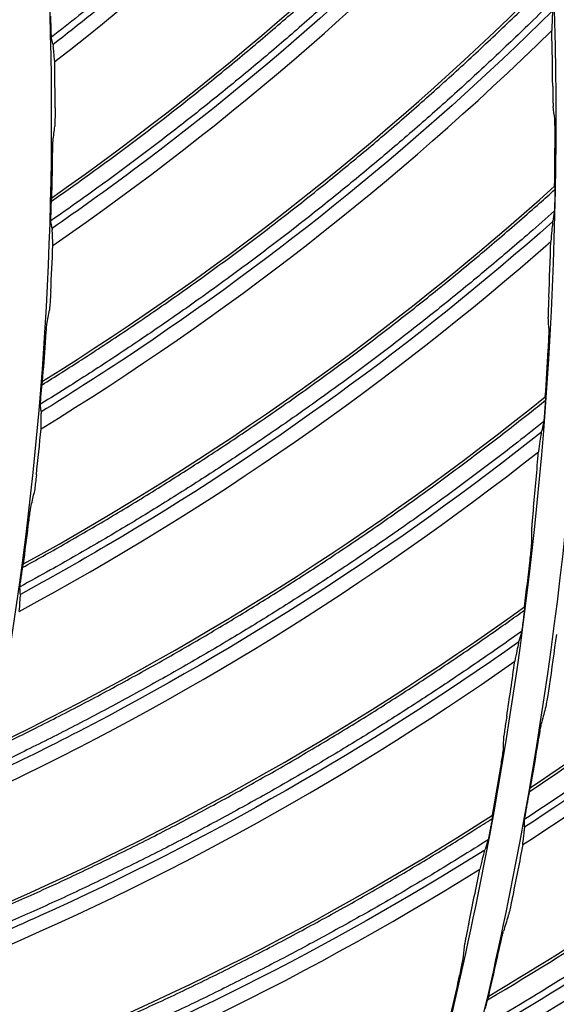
# Model space of a CAD drawing. Header units: centimetres. Extents: x 8435 to 34224, y 15581 to 23928.
# Tile 292 of 656: x 14733.53 to 14737.03, y 23622.22 to 23628.64. Entities that reach past the tile are written whole.
import ezdxf

# ---------------------------------------------------------------- set-up
doc = ezdxf.new("R2010")
doc.units = ezdxf.units.CM
doc.header["$LTSCALE"] = 0.2
doc.layers.add('1', color=7, linetype='Continuous', true_color=0xffffff)

# ---------------------------------------------------------------- blocks, each defined once
blk = doc.blocks.new('A$C992146fe')
at = {"layer": '1', "color": 0, "linetype": 'Continuous', "extrusion": (0, 0, -1)}
for radius in [59.146, 58.16, 57.606, 57.6]:
    blk.add_circle((-566.677, 326.301), radius, dxfattribs=at)
at = {"layer": '1', "color": 0, "linetype": 'Continuous'}
for points, knots in [([(624.857, 326.301), (624.857, 328.223), (624.762, 330.138), (624.383, 333.958), (624.098, 335.86), (622.977, 341.462), (621.873, 345.087), (619.685, 350.361), (618.862, 352.1), (617.053, 355.475), (616.072, 357.106), (612.907, 361.834), (610.5, 364.768), (606.433, 368.83), (605.008, 370.119), (602.065, 372.53), (600.541, 373.658), (597.389, 375.762), (595.761, 376.737), (592.4, 378.533), (590.656, 379.357), (585.357, 381.547), (581.728, 382.644), (574.279, 384.124), (570.423, 384.503), (562.822, 384.498), (559.05, 384.127), (553.436, 383.011), (551.564, 382.542), (547.912, 381.432), (546.124, 380.791), (540.872, 378.614), (537.512, 376.823), (531.127, 372.556), (528.194, 370.144), (524.172, 366.123), (522.894, 364.715), (520.468, 361.762), (519.32, 360.213), (516.144, 355.459), (514.358, 352.117), (512.171, 346.846), (511.523, 345.038), (510.409, 341.37), (509.947, 339.523), (508.836, 333.94), (508.46, 330.166), (508.456, 324.423), (508.55, 322.501), (508.923, 318.712), (509.201, 316.836), (509.938, 313.119), (510.397, 311.278), (511.5, 307.633), (512.147, 305.818), (514.341, 300.515), (516.129, 297.171), (519.287, 292.434), (520.42, 290.902), (522.851, 287.935), (524.139, 286.513), (528.17, 282.478), (531.097, 280.071), (535.849, 276.887), (537.503, 275.893), (540.87, 274.09), (542.588, 273.277), (547.839, 271.097), (551.472, 269.985), (559.009, 268.478), (562.79, 268.106), (568.476, 268.098), (570.374, 268.188), (574.175, 268.557), (576.084, 268.838), (581.697, 269.948), (585.325, 271.045), (590.597, 273.218), (592.332, 274.034), (595.718, 275.839), (597.353, 276.817), (602.091, 279.975), (605.028, 282.374), (609.092, 286.424), (610.388, 287.85), (612.809, 290.791), (613.941, 292.314), (616.051, 295.461), (617.029, 297.086), (618.83, 300.439), (619.656, 302.175), (621.864, 307.483), (622.973, 311.125), (624.099, 316.741), (624.384, 318.646), (624.762, 322.463), (624.857, 324.379), (624.857, 326.301)], [0, 0, 0, 0, 0.015625, 0.015625, 0.03125, 0.03125, 0.0625, 0.0625, 0.078125, 0.078125, 0.09375, 0.09375, 0.125, 0.125, 0.140625, 0.140625, 0.15625, 0.15625, 0.171875, 0.171875, 0.1875, 0.1875, 0.21875, 0.21875, 0.25, 0.25, 0.28125, 0.28125, 0.296875, 0.296875, 0.3125, 0.3125, 0.34375, 0.34375, 0.375, 0.375, 0.390625, 0.390625, 0.40625, 0.40625, 0.4375, 0.4375, 0.453125, 0.453125, 0.46875, 0.46875, 0.5, 0.5, 0.515625, 0.515625, 0.53125, 0.53125, 0.546875, 0.546875, 0.5625, 0.5625, 0.59375, 0.59375, 0.609375, 0.609375, 0.625, 0.625, 0.65625, 0.65625, 0.671875, 0.671875, 0.6875, 0.6875, 0.71875, 0.71875, 0.75, 0.75, 0.765625, 0.765625, 0.78125, 0.78125, 0.8125, 0.8125, 0.828125, 0.828125, 0.84375, 0.84375, 0.875, 0.875, 0.890625, 0.890625, 0.90625, 0.90625, 0.921875, 0.921875, 0.9375, 0.9375, 0.96875, 0.96875, 0.984375, 0.984375, 1, 1, 1, 1]), ([(624.457, 326.301), (624.457, 324.392), (624.363, 322.49), (623.987, 318.698), (623.704, 316.807), (622.586, 311.229), (621.485, 307.612), (619.292, 302.341), (618.472, 300.616), (616.683, 297.287), (615.712, 295.673), (613.616, 292.547), (612.491, 291.035), (610.088, 288.114), (608.801, 286.698), (604.764, 282.676), (601.848, 280.293), (597.142, 277.157), (595.518, 276.185), (592.155, 274.394), (590.433, 273.583), (585.196, 271.424), (581.593, 270.335), (576.02, 269.233), (574.124, 268.954), (570.349, 268.587), (568.464, 268.498), (562.817, 268.506), (559.061, 268.875), (551.576, 270.373), (547.969, 271.476), (542.753, 273.642), (541.048, 274.449), (537.703, 276.24), (536.061, 277.227), (531.341, 280.388), (528.434, 282.779), (524.431, 286.787), (523.152, 288.199), (520.738, 291.145), (519.613, 292.667), (516.476, 297.371), (514.701, 300.693), (512.522, 305.959), (511.879, 307.761), (510.784, 311.382), (510.328, 313.21), (509.596, 316.901), (509.32, 318.764), (508.95, 322.527), (508.856, 324.436), (508.86, 330.139), (509.234, 333.888), (510.337, 339.432), (510.796, 341.267), (511.902, 344.909), (512.546, 346.705), (514.717, 351.939), (516.491, 355.258), (519.645, 359.98), (520.786, 361.518), (523.195, 364.451), (524.464, 365.849), (528.459, 369.842), (531.371, 372.238), (537.713, 376.476), (541.049, 378.255), (546.265, 380.417), (548.041, 381.053), (551.667, 382.155), (553.527, 382.621), (559.102, 383.73), (562.848, 384.098), (570.397, 384.103), (574.227, 383.727), (581.624, 382.256), (585.229, 381.167), (590.491, 378.992), (592.223, 378.174), (595.561, 376.39), (597.178, 375.422), (600.308, 373.333), (601.822, 372.212), (604.745, 369.818), (606.16, 368.538), (610.199, 364.503), (612.589, 361.59), (615.733, 356.894), (616.707, 355.275), (618.503, 351.923), (619.321, 350.195), (621.494, 344.958), (622.59, 341.358), (623.704, 335.794), (623.987, 333.905), (624.363, 330.112), (624.457, 328.209), (624.457, 326.301)], [0, 0, 0, 0, 0.015625, 0.015625, 0.03125, 0.03125, 0.0625, 0.0625, 0.078125, 0.078125, 0.09375, 0.09375, 0.109375, 0.109375, 0.125, 0.125, 0.15625, 0.15625, 0.171875, 0.171875, 0.1875, 0.1875, 0.21875, 0.21875, 0.234375, 0.234375, 0.25, 0.25, 0.28125, 0.28125, 0.3125, 0.3125, 0.328125, 0.328125, 0.34375, 0.34375, 0.375, 0.375, 0.390625, 0.390625, 0.40625, 0.40625, 0.4375, 0.4375, 0.453125, 0.453125, 0.46875, 0.46875, 0.484375, 0.484375, 0.5, 0.5, 0.53125, 0.53125, 0.546875, 0.546875, 0.5625, 0.5625, 0.59375, 0.59375, 0.609375, 0.609375, 0.625, 0.625, 0.65625, 0.65625, 0.6875, 0.6875, 0.703125, 0.703125, 0.71875, 0.71875, 0.75, 0.75, 0.78125, 0.78125, 0.8125, 0.8125, 0.828125, 0.828125, 0.84375, 0.84375, 0.859375, 0.859375, 0.875, 0.875, 0.90625, 0.90625, 0.921875, 0.921875, 0.9375, 0.9375, 0.96875, 0.96875, 0.984375, 0.984375, 1, 1, 1, 1]), ([(617.857, 326.301), (617.857, 329.683), (617.525, 333.009), (616.55, 337.917), (616.145, 339.539), (615.17, 342.756), (614.598, 344.354), (612.671, 349.005), (611.098, 351.945), (608.311, 356.12), (607.307, 357.476), (605.166, 360.085), (604.039, 361.327), (600.496, 364.869), (597.918, 366.989), (593.721, 369.796), (592.266, 370.668), (589.31, 372.247), (587.801, 372.961), (584.721, 374.237), (583.15, 374.801), (579.945, 375.775), (578.302, 376.187), (573.346, 377.174), (570.023, 377.499), (565.015, 377.502), (563.341, 377.421), (559.985, 377.092), (558.312, 376.844), (553.387, 375.864), (550.196, 374.898), (545.547, 372.976), (544.012, 372.251), (541.046, 370.666), (539.611, 369.806), (535.449, 367.027), (532.863, 364.911), (528.081, 360.135), (525.958, 357.543), (523.176, 353.385), (522.315, 351.953), (520.729, 348.992), (520.003, 347.457), (518.074, 342.804), (517.105, 339.612), (515.794, 333.053), (515.458, 329.66), (515.456, 322.977), (515.779, 319.657), (516.759, 314.707), (517.17, 313.061), (518.143, 309.851), (518.705, 308.279), (519.979, 305.197), (520.691, 303.688), (522.266, 300.734), (523.134, 299.283), (525.942, 295.075), (528.06, 292.495), (531.597, 288.951), (532.837, 287.824), (535.439, 285.684), (536.799, 284.675), (540.975, 281.881), (543.914, 280.307), (548.557, 278.378), (550.153, 277.804), (553.374, 276.825), (554.997, 276.418), (559.906, 275.438), (563.229, 275.104), (569.981, 275.097), (573.323, 275.427), (578.23, 276.398), (579.851, 276.801), (583.064, 277.772), (584.663, 278.342), (589.322, 280.268), (592.265, 281.838), (597.829, 285.546), (600.467, 287.706), (605.198, 292.43), (607.318, 295.005), (610.125, 299.193), (610.999, 300.648), (612.584, 303.607), (613.299, 305.116), (615.218, 309.736), (616.2, 312.946), (617.525, 319.571), (617.857, 322.918), (617.857, 326.301)], [0, 0, 0, 0, 0.03125, 0.03125, 0.046875, 0.046875, 0.0625, 0.0625, 0.09375, 0.09375, 0.109375, 0.109375, 0.125, 0.125, 0.15625, 0.15625, 0.171875, 0.171875, 0.1875, 0.1875, 0.203125, 0.203125, 0.21875, 0.21875, 0.25, 0.25, 0.265625, 0.265625, 0.28125, 0.28125, 0.3125, 0.3125, 0.328125, 0.328125, 0.34375, 0.34375, 0.375, 0.375, 0.40625, 0.40625, 0.421875, 0.421875, 0.4375, 0.4375, 0.46875, 0.46875, 0.5, 0.5, 0.53125, 0.53125, 0.546875, 0.546875, 0.5625, 0.5625, 0.578125, 0.578125, 0.59375, 0.59375, 0.625, 0.625, 0.640625, 0.640625, 0.65625, 0.65625, 0.6875, 0.6875, 0.703125, 0.703125, 0.71875, 0.71875, 0.75, 0.75, 0.78125, 0.78125, 0.796875, 0.796875, 0.8125, 0.8125, 0.84375, 0.84375, 0.875, 0.875, 0.90625, 0.90625, 0.921875, 0.921875, 0.9375, 0.9375, 0.96875, 0.96875, 1, 1, 1, 1]), ([(617.457, 326.301), (617.457, 322.944), (617.128, 319.623), (615.813, 313.05), (614.839, 309.865), (612.935, 305.282), (612.225, 303.784), (610.653, 300.849), (609.785, 299.405), (607, 295.249), (604.897, 292.694), (600.203, 288.008), (597.585, 285.864), (592.065, 282.186), (589.145, 280.627), (584.523, 278.717), (582.936, 278.151), (579.748, 277.188), (578.139, 276.788), (573.27, 275.824), (569.955, 275.497), (563.256, 275.504), (559.959, 275.836), (555.088, 276.808), (553.477, 277.212), (550.282, 278.183), (548.698, 278.752), (544.092, 280.666), (541.176, 282.228), (537.032, 285), (535.683, 286.001), (533.101, 288.125), (531.871, 289.242), (528.362, 292.759), (526.26, 295.319), (523.474, 299.494), (522.613, 300.934), (521.05, 303.865), (520.344, 305.362), (519.08, 308.42), (518.522, 309.98), (517.557, 313.164), (517.149, 314.798), (516.176, 319.709), (515.856, 323.004), (515.858, 329.634), (516.192, 333.001), (517.492, 339.508), (518.453, 342.675), (520.367, 347.292), (521.088, 348.815), (522.661, 351.752), (523.515, 353.174), (526.276, 357.299), (528.383, 359.87), (533.127, 364.61), (535.693, 366.709), (539.822, 369.466), (541.246, 370.32), (544.189, 371.892), (545.712, 372.611), (550.324, 374.518), (553.491, 375.477), (558.378, 376.449), (560.037, 376.695), (563.367, 377.022), (565.028, 377.102), (569.997, 377.099), (573.293, 376.776), (578.211, 375.798), (579.841, 375.388), (583.021, 374.422), (584.58, 373.863), (587.636, 372.596), (589.134, 371.888), (592.066, 370.321), (593.509, 369.456), (597.674, 366.671), (600.231, 364.568), (603.747, 361.053), (604.865, 359.821), (606.989, 357.232), (607.986, 355.887), (610.751, 351.745), (612.311, 348.827), (614.224, 344.213), (614.791, 342.627), (615.758, 339.436), (616.16, 337.826), (617.128, 332.957), (617.457, 329.657), (617.457, 326.301)], [0, 0, 0, 0, 0.03125, 0.03125, 0.0625, 0.0625, 0.078125, 0.078125, 0.09375, 0.09375, 0.125, 0.125, 0.15625, 0.15625, 0.1875, 0.1875, 0.203125, 0.203125, 0.21875, 0.21875, 0.25, 0.25, 0.28125, 0.28125, 0.296875, 0.296875, 0.3125, 0.3125, 0.34375, 0.34375, 0.359375, 0.359375, 0.375, 0.375, 0.40625, 0.40625, 0.421875, 0.421875, 0.4375, 0.4375, 0.453125, 0.453125, 0.46875, 0.46875, 0.5, 0.5, 0.53125, 0.53125, 0.5625, 0.5625, 0.578125, 0.578125, 0.59375, 0.59375, 0.625, 0.625, 0.65625, 0.65625, 0.671875, 0.671875, 0.6875, 0.6875, 0.71875, 0.71875, 0.734375, 0.734375, 0.75, 0.75, 0.78125, 0.78125, 0.796875, 0.796875, 0.8125, 0.8125, 0.828125, 0.828125, 0.84375, 0.84375, 0.875, 0.875, 0.890625, 0.890625, 0.90625, 0.90625, 0.9375, 0.9375, 0.953125, 0.953125, 0.96875, 0.96875, 1, 1, 1, 1]), ([(610.877, 326.301), (610.877, 323.379), (610.591, 320.505), (609.747, 316.262), (609.397, 314.86), (608.553, 312.078), (608.059, 310.699), (606.394, 306.685), (605.035, 304.143), (602.622, 300.532), (601.751, 299.356), (599.904, 297.108), (598.932, 296.038), (595.873, 292.982), (593.645, 291.15), (590.01, 288.721), (588.758, 287.972), (586.208, 286.611), (584.905, 285.996), (582.244, 284.894), (580.886, 284.407), (578.113, 283.566), (576.69, 283.209), (572.418, 282.361), (569.551, 282.081), (563.777, 282.08), (560.846, 282.369), (555.182, 283.498), (552.425, 284.333), (548.402, 285.998), (547.076, 286.625), (544.52, 287.993), (543.283, 288.736), (539.691, 291.136), (537.448, 292.973), (533.325, 297.097), (531.497, 299.329), (529.094, 302.923), (528.35, 304.163), (526.979, 306.726), (526.353, 308.05), (524.692, 312.063), (523.856, 314.818), (523.008, 319.073), (522.792, 320.519), (522.507, 323.416), (522.437, 324.861), (522.437, 329.185), (522.717, 332.055), (523.567, 336.339), (523.922, 337.756), (524.761, 340.523), (525.248, 341.88), (526.349, 344.541), (526.964, 345.845), (528.328, 348.399), (529.08, 349.657), (531.501, 353.281), (533.33, 355.507), (537.408, 359.591), (539.683, 361.46), (544.486, 364.67), (547.025, 366.03), (551.043, 367.697), (552.423, 368.193), (555.199, 369.035), (556.599, 369.386), (560.836, 370.23), (563.713, 370.519), (569.551, 370.522), (572.422, 370.238), (576.661, 369.398), (578.063, 369.049), (580.843, 368.209), (582.223, 367.716), (586.238, 366.055), (588.779, 364.699), (592.386, 362.294), (593.56, 361.426), (595.813, 359.58), (596.885, 358.608), (599.946, 355.551), (601.778, 353.327), (604.206, 349.702), (604.96, 348.448), (606.325, 345.897), (606.941, 344.595), (608.046, 341.936), (608.534, 340.579), (609.377, 337.811), (609.735, 336.393), (610.591, 332.11), (610.877, 329.222), (610.877, 326.301)], [0, 0, 0, 0, 0.03125, 0.03125, 0.046875, 0.046875, 0.0625, 0.0625, 0.09375, 0.09375, 0.109375, 0.109375, 0.125, 0.125, 0.15625, 0.15625, 0.171875, 0.171875, 0.1875, 0.1875, 0.203125, 0.203125, 0.21875, 0.21875, 0.25, 0.25, 0.28125, 0.28125, 0.3125, 0.3125, 0.328125, 0.328125, 0.34375, 0.34375, 0.375, 0.375, 0.40625, 0.40625, 0.421875, 0.421875, 0.4375, 0.4375, 0.46875, 0.46875, 0.484375, 0.484375, 0.5, 0.5, 0.53125, 0.53125, 0.546875, 0.546875, 0.5625, 0.5625, 0.578125, 0.578125, 0.59375, 0.59375, 0.625, 0.625, 0.65625, 0.65625, 0.6875, 0.6875, 0.703125, 0.703125, 0.71875, 0.71875, 0.75, 0.75, 0.78125, 0.78125, 0.796875, 0.796875, 0.8125, 0.8125, 0.84375, 0.84375, 0.859375, 0.859375, 0.875, 0.875, 0.90625, 0.90625, 0.921875, 0.921875, 0.9375, 0.9375, 0.953125, 0.953125, 0.96875, 0.96875, 1, 1, 1, 1]), ([(616.96, 333.327), (616.87, 333.215), (616.778, 333.104), (616.538, 332.814), (616.389, 332.637), (616.086, 332.286), (615.933, 332.111), (615.624, 331.766), (615.468, 331.594), (615.152, 331.254), (614.993, 331.086), (614.671, 330.752), (614.509, 330.586), (614.181, 330.258), (614.015, 330.096), (613.681, 329.774), (613.512, 329.615), (613.172, 329.3), (613, 329.144), (612.654, 328.835), (612.479, 328.682), (612.128, 328.38), (611.95, 328.23), (611.593, 327.934), (611.413, 327.788), (611.113, 327.549), (610.994, 327.456), (610.875, 327.363)], [0, 0, 0, 0, 0.050612, 0.050612, 0.132093, 0.132093, 0.213574, 0.213574, 0.295054, 0.295054, 0.376535, 0.376535, 0.458016, 0.458016, 0.539497, 0.539497, 0.620978, 0.620978, 0.702459, 0.702459, 0.78394, 0.78394, 0.865421, 0.865421, 0.946901, 0.946901, 1, 1, 1, 1]), ([(616.961, 333.186), (615.444, 331.324), (613.748, 329.609), (611.569, 327.797), (611.234, 327.528), (610.895, 327.265)], [0, 0, 0, 0, 0.84845, 0.84845, 1, 1, 1, 1]), ([(610.874, 325.222), (611.041, 325.339), (611.207, 325.457), (611.56, 325.713), (611.747, 325.85), (612.118, 326.129), (612.302, 326.271), (612.667, 326.557), (612.848, 326.701), (613.208, 326.994), (613.386, 327.142), (613.741, 327.442), (613.916, 327.593), (614.265, 327.899), (614.438, 328.054), (614.78, 328.367), (614.95, 328.525), (615.286, 328.844), (615.453, 329.005), (615.784, 329.331), (615.948, 329.495), (616.272, 329.826), (616.432, 329.994), (616.751, 330.331), (616.908, 330.502), (617.124, 330.739), (617.183, 330.805), (617.243, 330.872)], [0, 0, 0, 0, 0.07165, 0.07165, 0.1532, 0.1532, 0.23475, 0.23475, 0.3163, 0.3163, 0.39785, 0.39785, 0.479401, 0.479401, 0.560951, 0.560951, 0.642501, 0.642501, 0.724051, 0.724051, 0.805602, 0.805602, 0.887152, 0.887152, 0.968702, 0.968702, 1, 1, 1, 1]), ([(617.267, 330.594), (617.17, 330.487), (617.073, 330.38), (616.818, 330.104), (616.659, 329.935), (616.338, 329.601), (616.175, 329.435), (615.848, 329.107), (615.683, 328.944), (615.349, 328.621), (615.181, 328.462), (614.842, 328.146), (614.67, 327.989), (614.325, 327.68), (614.151, 327.526), (613.8, 327.223), (613.623, 327.073), (613.266, 326.777), (613.086, 326.631), (612.724, 326.341), (612.541, 326.198), (612.173, 325.915), (611.988, 325.775), (611.615, 325.499), (611.428, 325.363), (611.116, 325.141), (610.992, 325.054), (610.868, 324.968)], [0, 0, 0, 0, 0.050638, 0.050638, 0.132117, 0.132117, 0.213596, 0.213596, 0.295075, 0.295075, 0.376555, 0.376555, 0.458034, 0.458034, 0.539513, 0.539513, 0.620992, 0.620992, 0.702471, 0.702471, 0.783951, 0.783951, 0.86543, 0.86543, 0.946909, 0.946909, 1, 1, 1, 1]), ([(617.26, 330.452), (615.644, 328.675), (613.858, 327.054), (611.585, 325.364), (611.236, 325.113), (610.882, 324.869)], [0, 0, 0, 0, 0.848463, 0.848463, 1, 1, 1, 1]), ([(610.752, 322.83), (610.924, 322.937), (611.097, 323.046), (611.463, 323.282), (611.656, 323.41), (612.042, 323.669), (612.233, 323.8), (612.613, 324.065), (612.802, 324.2), (613.177, 324.473), (613.363, 324.611), (613.733, 324.891), (613.917, 325.033), (614.282, 325.32), (614.462, 325.465), (614.821, 325.759), (615, 325.907), (615.353, 326.208), (615.528, 326.36), (615.876, 326.667), (616.048, 326.822), (616.39, 327.135), (616.559, 327.294), (616.895, 327.613), (617.062, 327.775), (617.29, 328), (617.353, 328.063), (617.415, 328.126)], [0, 0, 0, 0, 0.071603, 0.071603, 0.153162, 0.153162, 0.234722, 0.234722, 0.316282, 0.316282, 0.397841, 0.397841, 0.479401, 0.479401, 0.560961, 0.560961, 0.642521, 0.642521, 0.724081, 0.724081, 0.80564, 0.80564, 0.8872, 0.8872, 0.96876, 0.96876, 1, 1, 1, 1]), ([(617.425, 327.847), (617.323, 327.746), (617.22, 327.645), (616.95, 327.383), (616.782, 327.223), (616.443, 326.906), (616.273, 326.75), (615.928, 326.439), (615.754, 326.286), (615.404, 325.982), (615.227, 325.832), (614.871, 325.534), (614.691, 325.387), (614.33, 325.097), (614.148, 324.953), (613.781, 324.67), (613.596, 324.53), (613.223, 324.253), (613.036, 324.116), (612.658, 323.847), (612.468, 323.714), (612.086, 323.451), (611.893, 323.322), (611.506, 323.066), (611.311, 322.94), (610.988, 322.736), (610.86, 322.656), (610.731, 322.576)], [0, 0, 0, 0, 0.050577, 0.050577, 0.132066, 0.132066, 0.213555, 0.213555, 0.295043, 0.295043, 0.376532, 0.376532, 0.458021, 0.458021, 0.53951, 0.53951, 0.620999, 0.620999, 0.702488, 0.702488, 0.783977, 0.783977, 0.865466, 0.865466, 0.946955, 0.946955, 1, 1, 1, 1]), ([(617.411, 327.706), (615.701, 326.019), (613.829, 324.498), (611.468, 322.933), (611.106, 322.702), (610.741, 322.477)], [0, 0, 0, 0, 0.848502, 0.848502, 1, 1, 1, 1]), ([(617.409, 327.689), (617.407, 327.661), (617.406, 327.627), (617.402, 327.546), (617.401, 327.499), (617.4, 327.448)], [0, 0, 0, 0, 0.496675, 0.496675, 1, 1, 1, 1]), ([(610.87, 327.508), (610.869, 327.525), (610.869, 327.542), (610.868, 327.574), (610.868, 327.59), (610.868, 327.612), (610.868, 327.621), (610.868, 327.631), (610.868, 327.635), (610.868, 327.637)], [0, 0, 0, 0, 0.304263, 0.304263, 0.61761, 0.61761, 0.835041, 0.835041, 1, 1, 1, 1]), ([(610.876, 327.351), (610.876, 327.352), (610.875, 327.355), (610.875, 327.364), (610.874, 327.37), (610.874, 327.384), (610.873, 327.393), (610.873, 327.412), (610.872, 327.424), (610.872, 327.446), (610.871, 327.457), (610.871, 327.468)], [0, 0, 0, 0, 0.18329, 0.18329, 0.365636, 0.365636, 0.560217, 0.560217, 0.791755, 0.791755, 1, 1, 1, 1]), ([(610.917, 327.045), (610.914, 327.089), (610.91, 327.13), (610.904, 327.196), (610.901, 327.223), (610.898, 327.245)], [0, 0, 0, 0, 0.519231, 0.519231, 1, 1, 1, 1]), ([(617.412, 326.722), (617.412, 326.689), (617.413, 326.655), (617.414, 326.592), (617.414, 326.562), (617.415, 326.517), (617.416, 326.5), (617.417, 326.474), (617.417, 326.465), (617.418, 326.46)], [0, 0, 0, 0, 0.298961, 0.298961, 0.590734, 0.590734, 0.804046, 0.804046, 1, 1, 1, 1]), ([(610.922, 326.441), (610.922, 326.407), (610.922, 326.373), (610.921, 326.31), (610.921, 326.28), (610.92, 326.239), (610.919, 326.225), (610.918, 326.208), (610.918, 326.203), (610.918, 326.2)], [0, 0, 0, 0, 0.320188, 0.320188, 0.648785, 0.648785, 0.867598, 0.867598, 1, 1, 1, 1]), ([(617.442, 326.032), (617.443, 326.066), (617.443, 326.1), (617.442, 326.162), (617.442, 326.192), (617.441, 326.237), (617.441, 326.255), (617.44, 326.28), (617.439, 326.29), (617.438, 326.295)], [0, 0, 0, 0, 0.298864, 0.298864, 0.590868, 0.590868, 0.804272, 0.804272, 1, 1, 1, 1]), ([(610.889, 325.77), (610.89, 325.804), (610.89, 325.838), (610.892, 325.901), (610.892, 325.932), (610.894, 325.973), (610.894, 325.988), (610.895, 326.004), (610.896, 326.009), (610.896, 326.012)], [0, 0, 0, 0, 0.319064, 0.319064, 0.650772, 0.650772, 0.868757, 0.868757, 1, 1, 1, 1]), ([(610.499, 320.448), (610.677, 320.546), (610.855, 320.645), (611.234, 320.861), (611.434, 320.978), (611.833, 321.215), (612.031, 321.336), (612.425, 321.581), (612.621, 321.705), (613.01, 321.957), (613.204, 322.085), (613.588, 322.345), (613.779, 322.476), (614.159, 322.743), (614.347, 322.878), (614.721, 323.152), (614.907, 323.291), (615.276, 323.571), (615.46, 323.714), (615.823, 324.001), (616.004, 324.147), (616.362, 324.442), (616.54, 324.591), (616.893, 324.892), (617.068, 325.044), (617.307, 325.257), (617.374, 325.316), (617.44, 325.375)], [0, 0, 0, 0, 0.071614, 0.071614, 0.153175, 0.153175, 0.234736, 0.234736, 0.316297, 0.316297, 0.397858, 0.397858, 0.479419, 0.479419, 0.560979, 0.560979, 0.64254, 0.64254, 0.724101, 0.724101, 0.805662, 0.805662, 0.887223, 0.887223, 0.968784, 0.968784, 1, 1, 1, 1]), ([(617.439, 325.395), (617.439, 325.393), (617.439, 325.389), (617.44, 325.378), (617.44, 325.371), (617.44, 325.351), (617.44, 325.337), (617.44, 325.303), (617.439, 325.283), (617.439, 325.261), (617.439, 325.258), (617.439, 325.255)], [0, 0, 0, 0, 0.175506, 0.175506, 0.348919, 0.348919, 0.616904, 0.616904, 0.956403, 0.956403, 1, 1, 1, 1]), ([(610.87, 325.113), (610.871, 325.13), (610.871, 325.147), (610.872, 325.179), (610.873, 325.195), (610.874, 325.217), (610.875, 325.225), (610.875, 325.236), (610.876, 325.239), (610.876, 325.242)], [0, 0, 0, 0, 0.304321, 0.304321, 0.617567, 0.617567, 0.835031, 0.835031, 1, 1, 1, 1]), ([(617.434, 325.096), (617.327, 325), (617.219, 324.905), (616.935, 324.659), (616.759, 324.508), (616.403, 324.21), (616.224, 324.063), (615.863, 323.772), (615.681, 323.628), (615.315, 323.343), (615.13, 323.203), (614.759, 322.925), (614.572, 322.788), (614.195, 322.518), (614.005, 322.384), (613.623, 322.121), (613.431, 321.991), (613.044, 321.735), (612.85, 321.609), (612.458, 321.36), (612.261, 321.237), (611.865, 320.996), (611.666, 320.877), (611.265, 320.643), (611.064, 320.528), (610.73, 320.341), (610.597, 320.268), (610.465, 320.196)], [0, 0, 0, 0, 0.050567, 0.050567, 0.132055, 0.132055, 0.213543, 0.213543, 0.295031, 0.295031, 0.376519, 0.376519, 0.458007, 0.458007, 0.539496, 0.539496, 0.620984, 0.620984, 0.702472, 0.702472, 0.78396, 0.78396, 0.865448, 0.865448, 0.946936, 0.946936, 1, 1, 1, 1]), ([(617.438, 325.212), (617.437, 325.195), (617.437, 325.178), (617.436, 325.148), (617.436, 325.134), (617.435, 325.112), (617.434, 325.104), (617.434, 325.092), (617.433, 325.087), (617.433, 325.083), (617.433, 325.082), (617.433, 325.082)], [0, 0, 0, 0, 0.305334, 0.305334, 0.574495, 0.574495, 0.776316, 0.776316, 0.938962, 0.938962, 1, 1, 1, 1]), ([(610.868, 324.956), (610.868, 324.957), (610.868, 324.96), (610.868, 324.969), (610.868, 324.975), (610.868, 324.989), (610.868, 324.997), (610.868, 325.017), (610.868, 325.028), (610.869, 325.051), (610.869, 325.062), (610.869, 325.073)], [0, 0, 0, 0, 0.18334, 0.18334, 0.365737, 0.365737, 0.56036, 0.56036, 0.791909, 0.791909, 1, 1, 1, 1]), ([(617.412, 324.957), (615.614, 323.365), (613.662, 321.947), (611.22, 320.512), (610.846, 320.301), (610.469, 320.096)], [0, 0, 0, 0, 0.848483, 0.848483, 1, 1, 1, 1]), ([(610.893, 324.648), (610.892, 324.692), (610.891, 324.733), (610.888, 324.799), (610.886, 324.826), (610.885, 324.849)], [0, 0, 0, 0, 0.519232, 0.519232, 1, 1, 1, 1]), ([(617.41, 324.939), (617.407, 324.911), (617.403, 324.877), (617.396, 324.797), (617.392, 324.75), (617.387, 324.699)], [0, 0, 0, 0, 0.496676, 0.496676, 1, 1, 1, 1]), ([(610.865, 324.045), (610.863, 324.011), (610.861, 323.977), (610.857, 323.914), (610.855, 323.884), (610.852, 323.843), (610.851, 323.829), (610.849, 323.812), (610.848, 323.807), (610.848, 323.804)], [0, 0, 0, 0, 0.32022, 0.32022, 0.648754, 0.648754, 0.867592, 0.867592, 1, 1, 1, 1]), ([(617.361, 323.974), (617.359, 323.941), (617.358, 323.907), (617.355, 323.844), (617.354, 323.814), (617.353, 323.769), (617.353, 323.752), (617.352, 323.726), (617.352, 323.717), (617.353, 323.712)], [0, 0, 0, 0, 0.299009, 0.299009, 0.590748, 0.590748, 0.804076, 0.804076, 1, 1, 1, 1]), ([(617.111, 317.527), (618.308, 318.323), (619.459, 319.188), (621.51, 320.922), (622.423, 321.777), (623.666, 323.065), (624.033, 323.463), (624.397, 323.864)], [0, 0, 0, 0, 0.445319, 0.445319, 0.832209, 0.832209, 1, 1, 1, 1]), ([(617.124, 317.579), (618.456, 318.466), (619.735, 319.441), (621.569, 321.039), (622.161, 321.591), (623.305, 322.73), (623.854, 323.322), (624.395, 323.922)], [0, 0, 0, 0, 0.5, 0.5, 0.75, 0.75, 1, 1, 1, 1]), ([(610.796, 323.377), (610.798, 323.41), (610.801, 323.444), (610.805, 323.507), (610.808, 323.538), (610.811, 323.579), (610.813, 323.593), (610.815, 323.61), (610.815, 323.615), (610.816, 323.618)], [0, 0, 0, 0, 0.319077, 0.319077, 0.650767, 0.650767, 0.868759, 0.868759, 1, 1, 1, 1]), ([(617.354, 323.284), (617.356, 323.317), (617.358, 323.351), (617.361, 323.414), (617.362, 323.443), (617.364, 323.488), (617.364, 323.506), (617.364, 323.532), (617.364, 323.541), (617.364, 323.546)], [0, 0, 0, 0, 0.298891, 0.298891, 0.590863, 0.590863, 0.804277, 0.804277, 1, 1, 1, 1]), ([(617.047, 317.168), (617.423, 317.414), (617.794, 317.667), (618.583, 318.225), (618.998, 318.532), (619.816, 319.163), (620.218, 319.486), (621.009, 320.15), (621.398, 320.49), (622.161, 321.186), (622.535, 321.542), (623.268, 322.269), (623.627, 322.64), (624.112, 323.163), (624.245, 323.308), (624.378, 323.453)], [0, 0, 0, 0, 0.139248, 0.139248, 0.299199, 0.299199, 0.45915, 0.45915, 0.619102, 0.619102, 0.779055, 0.779055, 0.939008, 0.939008, 1, 1, 1, 1]), ([(624.352, 323.294), (624.131, 323.051), (623.908, 322.809), (622.82, 321.667), (621.913, 320.807), (619.724, 318.936), (618.414, 317.954), (617.045, 317.061)], [0, 0, 0, 0, 0.102459, 0.102459, 0.491013, 0.491013, 1, 1, 1, 1]), ([(610.742, 322.721), (610.743, 322.738), (610.744, 322.755), (610.747, 322.787), (610.749, 322.803), (610.751, 322.825), (610.752, 322.833), (610.753, 322.844), (610.754, 322.847), (610.754, 322.849)], [0, 0, 0, 0, 0.304307, 0.304307, 0.61758, 0.61758, 0.835034, 0.835034, 1, 1, 1, 1]), ([(610.731, 322.564), (610.731, 322.566), (610.731, 322.569), (610.731, 322.577), (610.731, 322.583), (610.732, 322.597), (610.733, 322.606), (610.734, 322.625), (610.735, 322.637), (610.737, 322.659), (610.737, 322.67), (610.738, 322.681)], [0, 0, 0, 0, 0.183324, 0.183324, 0.365705, 0.365705, 0.560316, 0.560316, 0.791863, 0.791863, 1, 1, 1, 1]), ([(617.316, 322.648), (617.316, 322.646), (617.316, 322.641), (617.316, 322.63), (617.315, 322.623), (617.314, 322.603), (617.314, 322.589), (617.312, 322.556), (617.31, 322.536), (617.309, 322.513), (617.308, 322.511), (617.308, 322.508)], [0, 0, 0, 0, 0.175502, 0.175502, 0.34891, 0.34891, 0.616893, 0.616893, 0.956403, 0.956403, 1, 1, 1, 1]), ([(610.117, 318.083), (610.301, 318.171), (610.484, 318.261), (610.874, 318.456), (611.08, 318.562), (611.491, 318.777), (611.695, 318.887), (612.102, 319.11), (612.304, 319.223), (612.707, 319.454), (612.907, 319.571), (613.305, 319.81), (613.503, 319.931), (613.896, 320.176), (614.092, 320.301), (614.48, 320.554), (614.674, 320.683), (615.057, 320.943), (615.248, 321.075), (615.627, 321.343), (615.815, 321.479), (616.189, 321.753), (616.374, 321.892), (616.743, 322.174), (616.926, 322.317), (617.177, 322.516), (617.246, 322.572), (617.316, 322.628)], [0, 0, 0, 0, 0.071661, 0.071661, 0.153211, 0.153211, 0.234761, 0.234761, 0.316312, 0.316312, 0.397862, 0.397862, 0.479412, 0.479412, 0.560963, 0.560963, 0.642513, 0.642513, 0.724063, 0.724063, 0.805614, 0.805614, 0.887164, 0.887164, 0.968714, 0.968714, 1, 1, 1, 1]), ([(610.739, 322.256), (610.74, 322.3), (610.741, 322.341), (610.742, 322.407), (610.742, 322.434), (610.741, 322.457)], [0, 0, 0, 0, 0.519229, 0.519229, 1, 1, 1, 1]), ([(617.305, 322.465), (617.304, 322.448), (617.302, 322.431), (617.3, 322.401), (617.298, 322.387), (617.296, 322.365), (617.296, 322.357), (617.294, 322.345), (617.294, 322.34), (617.293, 322.336), (617.293, 322.336), (617.293, 322.335)], [0, 0, 0, 0, 0.305323, 0.305323, 0.574495, 0.574495, 0.776314, 0.776314, 0.938949, 0.938949, 1, 1, 1, 1]), ([(617.295, 322.349), (617.182, 322.259), (617.069, 322.17), (616.772, 321.939), (616.588, 321.798), (616.217, 321.52), (616.03, 321.383), (615.654, 321.111), (615.465, 320.978), (615.083, 320.713), (614.892, 320.583), (614.505, 320.326), (614.311, 320.199), (613.92, 319.95), (613.724, 319.827), (613.328, 319.584), (613.129, 319.465), (612.729, 319.23), (612.528, 319.115), (612.123, 318.888), (611.92, 318.776), (611.511, 318.556), (611.306, 318.448), (610.893, 318.236), (610.686, 318.132), (610.342, 317.963), (610.206, 317.898), (610.069, 317.833)], [0, 0, 0, 0, 0.050627, 0.050627, 0.132105, 0.132105, 0.213583, 0.213583, 0.295062, 0.295062, 0.37654, 0.37654, 0.458019, 0.458019, 0.539497, 0.539497, 0.620976, 0.620976, 0.702454, 0.702454, 0.783933, 0.783933, 0.865411, 0.865411, 0.94689, 0.94689, 1, 1, 1, 1]), ([(617.266, 322.211), (615.383, 320.719), (613.358, 319.408), (610.841, 318.108), (610.456, 317.917), (610.068, 317.733)], [0, 0, 0, 0, 0.848445, 0.848445, 1, 1, 1, 1]), ([(617.262, 322.194), (617.257, 322.166), (617.252, 322.132), (617.24, 322.053), (617.234, 322.006), (617.227, 321.956)], [0, 0, 0, 0, 0.496677, 0.496677, 1, 1, 1, 1]), ([(610.678, 321.655), (610.675, 321.621), (610.671, 321.587), (610.663, 321.525), (610.66, 321.495), (610.654, 321.454), (610.652, 321.44), (610.649, 321.423), (610.648, 321.418), (610.648, 321.415)], [0, 0, 0, 0, 0.32018, 0.32018, 0.648783, 0.648783, 0.867593, 0.867593, 1, 1, 1, 1]), ([(610.573, 320.991), (610.577, 321.025), (610.581, 321.058), (610.59, 321.121), (610.594, 321.152), (610.599, 321.193), (610.602, 321.207), (610.604, 321.223), (610.605, 321.228), (610.606, 321.231)], [0, 0, 0, 0, 0.319034, 0.319034, 0.650803, 0.650803, 0.868763, 0.868763, 1, 1, 1, 1]), ([(617.161, 321.233), (617.157, 321.199), (617.154, 321.166), (617.148, 321.103), (617.146, 321.074), (617.142, 321.029), (617.14, 321.012), (617.139, 320.986), (617.138, 320.976), (617.138, 320.972)], [0, 0, 0, 0, 0.298965, 0.298965, 0.590745, 0.590745, 0.804058, 0.804058, 1, 1, 1, 1]), ([(616.562, 314.809), (617.8, 315.538), (618.997, 316.339), (621.139, 317.96), (622.096, 318.764), (623.407, 319.984), (623.795, 320.361), (624.18, 320.742)], [0, 0, 0, 0, 0.445327, 0.445327, 0.832216, 0.832216, 1, 1, 1, 1]), ([(616.577, 314.859), (617.956, 315.673), (619.285, 316.577), (621.203, 318.074), (621.824, 318.593), (623.029, 319.669), (623.609, 320.23), (624.182, 320.8)], [0, 0, 0, 0, 0.5, 0.5, 0.75, 0.75, 1, 1, 1, 1]), ([(617.116, 320.544), (617.12, 320.577), (617.124, 320.61), (617.13, 320.673), (617.133, 320.703), (617.137, 320.748), (617.139, 320.765), (617.14, 320.791), (617.141, 320.8), (617.141, 320.805)], [0, 0, 0, 0, 0.298842, 0.298842, 0.590854, 0.590854, 0.804252, 0.804252, 1, 1, 1, 1]), ([(610.483, 320.34), (610.485, 320.356), (610.488, 320.373), (610.492, 320.405), (610.495, 320.421), (610.498, 320.443), (610.499, 320.451), (610.501, 320.461), (610.502, 320.465), (610.503, 320.467)], [0, 0, 0, 0, 0.304266, 0.304266, 0.61761, 0.61761, 0.835041, 0.835041, 1, 1, 1, 1]), ([(610.464, 320.184), (610.464, 320.185), (610.464, 320.188), (610.465, 320.197), (610.465, 320.203), (610.467, 320.217), (610.468, 320.225), (610.47, 320.244), (610.472, 320.256), (610.475, 320.278), (610.476, 320.289), (610.478, 320.3)], [0, 0, 0, 0, 0.183289, 0.183289, 0.365635, 0.365635, 0.560216, 0.560216, 0.791755, 0.791755, 1, 1, 1, 1]), ([(616.478, 314.454), (616.867, 314.679), (617.252, 314.912), (618.069, 315.426), (618.501, 315.71), (619.351, 316.295), (619.771, 316.596), (620.596, 317.216), (621.003, 317.535), (621.802, 318.188), (622.195, 318.523), (622.967, 319.21), (623.345, 319.561), (623.858, 320.057), (623.999, 320.194), (624.139, 320.332)], [0, 0, 0, 0, 0.139248, 0.139248, 0.299201, 0.299201, 0.459153, 0.459153, 0.619107, 0.619107, 0.779061, 0.779061, 0.939015, 0.939015, 1, 1, 1, 1]), ([(624.104, 320.175), (623.87, 319.944), (623.635, 319.714), (622.487, 318.634), (621.534, 317.824), (619.248, 316.073), (617.886, 315.164), (616.471, 314.346)], [0, 0, 0, 0, 0.102438, 0.102438, 0.491002, 0.491002, 1, 1, 1, 1]), ([(610.455, 319.875), (610.459, 319.919), (610.462, 319.96), (610.466, 320.026), (610.468, 320.053), (610.469, 320.075)], [0, 0, 0, 0, 0.519229, 0.519229, 1, 1, 1, 1]), ([(609.609, 315.742), (609.797, 315.82), (609.985, 315.9), (610.384, 316.073), (610.596, 316.168), (611.018, 316.361), (611.228, 316.459), (611.646, 316.66), (611.854, 316.762), (612.269, 316.971), (612.475, 317.077), (612.885, 317.294), (613.089, 317.404), (613.495, 317.628), (613.697, 317.742), (614.099, 317.974), (614.299, 318.091), (614.696, 318.331), (614.894, 318.452), (615.287, 318.699), (615.482, 318.824), (615.87, 319.078), (616.063, 319.207), (616.446, 319.469), (616.636, 319.601), (616.898, 319.787), (616.97, 319.838), (617.042, 319.89)], [0, 0, 0, 0, 0.071649, 0.071649, 0.1532, 0.1532, 0.234752, 0.234752, 0.316303, 0.316303, 0.397855, 0.397855, 0.479406, 0.479406, 0.560958, 0.560958, 0.642509, 0.642509, 0.724061, 0.724061, 0.805612, 0.805612, 0.887164, 0.887164, 0.968715, 0.968715, 1, 1, 1, 1]), ([(617.044, 319.911), (617.044, 319.908), (617.044, 319.904), (617.043, 319.893), (617.042, 319.886), (617.04, 319.866), (617.038, 319.852), (617.034, 319.819), (617.032, 319.799), (617.029, 319.777), (617.029, 319.774), (617.028, 319.771)], [0, 0, 0, 0, 0.175465, 0.175465, 0.348835, 0.348835, 0.616831, 0.616831, 0.956428, 0.956428, 1, 1, 1, 1]), ([(617.023, 319.728), (617.021, 319.712), (617.018, 319.695), (617.014, 319.665), (617.012, 319.651), (617.009, 319.63), (617.008, 319.621), (617.006, 319.609), (617.005, 319.605), (617.004, 319.601), (617.004, 319.6), (617.004, 319.599)], [0, 0, 0, 0, 0.305273, 0.305273, 0.574483, 0.574483, 0.77629, 0.77629, 0.938885, 0.938885, 1, 1, 1, 1]), ([(617.006, 319.614), (616.889, 319.53), (616.771, 319.447), (616.463, 319.232), (616.271, 319.102), (615.886, 318.844), (615.692, 318.717), (615.301, 318.466), (615.105, 318.343), (614.71, 318.1), (614.511, 317.98), (614.112, 317.744), (613.911, 317.628), (613.507, 317.4), (613.304, 317.288), (612.896, 317.068), (612.691, 316.959), (612.279, 316.746), (612.071, 316.642), (611.655, 316.437), (611.446, 316.336), (611.026, 316.139), (610.816, 316.043), (610.392, 315.853), (610.179, 315.76), (609.827, 315.611), (609.687, 315.552), (609.547, 315.495)], [0, 0, 0, 0, 0.050615, 0.050615, 0.132096, 0.132096, 0.213576, 0.213576, 0.295057, 0.295057, 0.376537, 0.376537, 0.458018, 0.458018, 0.539499, 0.539499, 0.620979, 0.620979, 0.70246, 0.70246, 0.78394, 0.78394, 0.865421, 0.865421, 0.946901, 0.946901, 1, 1, 1, 1]), ([(616.97, 319.477), (615.009, 318.089), (612.916, 316.89), (610.333, 315.728), (609.938, 315.558), (609.541, 315.395)], [0, 0, 0, 0, 0.848454, 0.848454, 1, 1, 1, 1]), ([(616.966, 319.46), (616.959, 319.433), (616.952, 319.399), (616.936, 319.32), (616.927, 319.274), (616.917, 319.224)], [0, 0, 0, 0, 0.496675, 0.496675, 1, 1, 1, 1]), ([(617.365, 318.901), (617.359, 318.859), (617.353, 318.817), (617.342, 318.749), (617.337, 318.72), (617.33, 318.678), (617.327, 318.662), (617.323, 318.642), (617.322, 318.636), (617.321, 318.632)], [0, 0, 0, 0, 0.369191, 0.369191, 0.653192, 0.653192, 0.859861, 0.859861, 1, 1, 1, 1]), ([(616.812, 318.506), (616.807, 318.473), (616.802, 318.439), (616.792, 318.377), (616.788, 318.348), (616.782, 318.303), (616.78, 318.286), (616.777, 318.26), (616.776, 318.251), (616.775, 318.246)], [0, 0, 0, 0, 0.298932, 0.298932, 0.590736, 0.590736, 0.804038, 0.804038, 1, 1, 1, 1]), ([(617.222, 318.162), (617.229, 318.204), (617.236, 318.247), (617.248, 318.316), (617.253, 318.344), (617.26, 318.386), (617.263, 318.402), (617.267, 318.422), (617.269, 318.428), (617.27, 318.432)], [0, 0, 0, 0, 0.37347, 0.37347, 0.656035, 0.656035, 0.861496, 0.861496, 1, 1, 1, 1]), ([(616.73, 317.82), (616.736, 317.853), (616.741, 317.886), (616.751, 317.948), (616.756, 317.978), (616.762, 318.022), (616.764, 318.04), (616.768, 318.065), (616.769, 318.075), (616.769, 318.079)], [0, 0, 0, 0, 0.29882, 0.29882, 0.590856, 0.590856, 0.804246, 0.804246, 1, 1, 1, 1]), ([(615.885, 312.173), (617.305, 312.911), (618.682, 313.742), (620.678, 315.133), (621.326, 315.617), (622.587, 316.626), (623.197, 317.156), (623.799, 317.693)], [0, 0, 0, 0, 0.5, 0.5, 0.75, 0.75, 1, 1, 1, 1]), ([(615.866, 312.124), (617.143, 312.785), (618.381, 313.52), (620.607, 315.023), (621.607, 315.774), (622.981, 316.921), (623.39, 317.276), (623.795, 317.636)], [0, 0, 0, 0, 0.445326, 0.445326, 0.832231, 0.832231, 1, 1, 1, 1]), ([(617.088, 317.406), (617.092, 317.427), (617.096, 317.448), (617.102, 317.484), (617.105, 317.499), (617.11, 317.522), (617.111, 317.531), (617.114, 317.543), (617.115, 317.547), (617.115, 317.549)], [0, 0, 0, 0, 0.352337, 0.352337, 0.63656, 0.63656, 0.8408, 0.8408, 1, 1, 1, 1]), ([(617.066, 317.281), (617.068, 317.294), (617.071, 317.308), (617.076, 317.341), (617.08, 317.36), (617.085, 317.389), (617.086, 317.397), (617.088, 317.406)], [0, 0, 0, 0, 0.324873, 0.324873, 0.791176, 0.791176, 1, 1, 1, 1]), ([(617.045, 317.155), (617.045, 317.157), (617.046, 317.16), (617.047, 317.168), (617.048, 317.174), (617.05, 317.189), (617.052, 317.2), (617.056, 317.226), (617.059, 317.243), (617.063, 317.267), (617.064, 317.274), (617.066, 317.281)], [0, 0, 0, 0, 0.164993, 0.164993, 0.328672, 0.328672, 0.558252, 0.558252, 0.871777, 0.871777, 1, 1, 1, 1]), ([(608.974, 313.432), (609.166, 313.5), (609.358, 313.569), (609.766, 313.721), (609.983, 313.804), (610.415, 313.974), (610.63, 314.061), (611.058, 314.239), (611.272, 314.329), (611.697, 314.515), (611.908, 314.61), (612.33, 314.804), (612.54, 314.903), (612.957, 315.105), (613.165, 315.208), (613.579, 315.417), (613.785, 315.524), (614.194, 315.742), (614.398, 315.852), (614.804, 316.078), (615.005, 316.192), (615.407, 316.425), (615.606, 316.543), (616.003, 316.783), (616.2, 316.905), (616.471, 317.076), (616.546, 317.124), (616.621, 317.172)], [0, 0, 0, 0, 0.071642, 0.071642, 0.1532, 0.1532, 0.234758, 0.234758, 0.316316, 0.316316, 0.397875, 0.397875, 0.479433, 0.479433, 0.560991, 0.560991, 0.642549, 0.642549, 0.724107, 0.724107, 0.805665, 0.805665, 0.887223, 0.887223, 0.968781, 0.968781, 1, 1, 1, 1]), ([(615.764, 311.774), (616.165, 311.978), (616.561, 312.189), (617.405, 312.658), (617.851, 312.919), (618.732, 313.457), (619.167, 313.735), (620.026, 314.309), (620.449, 314.605), (621.282, 315.215), (621.693, 315.528), (622.5, 316.172), (622.897, 316.502), (623.436, 316.969), (623.584, 317.099), (623.731, 317.229)], [0, 0, 0, 0, 0.139236, 0.139236, 0.299195, 0.299195, 0.459153, 0.459153, 0.619112, 0.619112, 0.779072, 0.779072, 0.939032, 0.939032, 1, 1, 1, 1]), ([(616.624, 317.192), (616.623, 317.19), (616.623, 317.185), (616.621, 317.174), (616.62, 317.167), (616.617, 317.148), (616.615, 317.134), (616.609, 317.101), (616.606, 317.081), (616.602, 317.059), (616.601, 317.056), (616.601, 317.054)], [0, 0, 0, 0, 0.175468, 0.175468, 0.348841, 0.348841, 0.61684, 0.61684, 0.956429, 0.956429, 1, 1, 1, 1]), ([(617.046, 317.067), (617.046, 317.084), (617.045, 317.101), (617.045, 317.13), (617.045, 317.143), (617.045, 317.155)], [0, 0, 0, 0, 0.571882, 0.571882, 1, 1, 1, 1]), ([(623.688, 317.074), (623.442, 316.856), (623.194, 316.639), (621.99, 315.622), (620.995, 314.865), (618.617, 313.241), (617.208, 312.407), (615.751, 311.667)], [0, 0, 0, 0, 0.102424, 0.102424, 0.491001, 0.491001, 1, 1, 1, 1]), ([(616.593, 317.011), (616.59, 316.994), (616.586, 316.978), (616.581, 316.948), (616.578, 316.934), (616.574, 316.913), (616.572, 316.905), (616.569, 316.893), (616.568, 316.888), (616.567, 316.885), (616.567, 316.884), (616.567, 316.883)], [0, 0, 0, 0, 0.305283, 0.305283, 0.574482, 0.574482, 0.776291, 0.776291, 0.938896, 0.938896, 1, 1, 1, 1]), ([(617.021, 316.833), (617.025, 316.864), (617.029, 316.894), (617.035, 316.947), (617.038, 316.971), (617.042, 317.013), (617.044, 317.032), (617.045, 317.047)], [0, 0, 0, 0, 0.332992, 0.332992, 0.665342, 0.665342, 1, 1, 1, 1]), ([(616.57, 316.897), (616.449, 316.82), (616.327, 316.744), (616.007, 316.546), (615.809, 316.426), (615.41, 316.19), (615.209, 316.073), (614.806, 315.844), (614.603, 315.732), (614.195, 315.51), (613.991, 315.401), (613.579, 315.188), (613.372, 315.083), (612.956, 314.877), (612.748, 314.776), (612.328, 314.578), (612.118, 314.481), (611.694, 314.291), (611.482, 314.197), (611.055, 314.015), (610.841, 313.926), (610.411, 313.752), (610.195, 313.667), (609.762, 313.501), (609.545, 313.42), (609.185, 313.289), (609.042, 313.239), (608.9, 313.189)], [0, 0, 0, 0, 0.050547, 0.050547, 0.132034, 0.132034, 0.213522, 0.213522, 0.295009, 0.295009, 0.376496, 0.376496, 0.457983, 0.457983, 0.539471, 0.539471, 0.620958, 0.620958, 0.702445, 0.702445, 0.783932, 0.783932, 0.865419, 0.865419, 0.946907, 0.946907, 1, 1, 1, 1]), ([(616.526, 316.763), (614.494, 315.483), (612.339, 314.399), (609.696, 313.378), (609.293, 313.231), (608.887, 313.09)], [0, 0, 0, 0, 0.848451, 0.848451, 1, 1, 1, 1]), ([(616.521, 316.746), (616.513, 316.719), (616.504, 316.686), (616.484, 316.608), (616.472, 316.563), (616.46, 316.513)], [0, 0, 0, 0, 0.496675, 0.496675, 1, 1, 1, 1]), ([(616.89, 316.166), (616.882, 316.125), (616.873, 316.083), (616.858, 316.015), (616.852, 315.987), (616.843, 315.946), (616.839, 315.93), (616.834, 315.91), (616.832, 315.904), (616.831, 315.9)], [0, 0, 0, 0, 0.369106, 0.369106, 0.653115, 0.653115, 0.859821, 0.859821, 1, 1, 1, 1]), ([(616.316, 315.802), (616.309, 315.769), (616.302, 315.736), (616.29, 315.674), (616.284, 315.645), (616.275, 315.601), (616.272, 315.584), (616.268, 315.558), (616.266, 315.549), (616.266, 315.544)], [0, 0, 0, 0, 0.298979, 0.298979, 0.590742, 0.590742, 0.80406, 0.80406, 1, 1, 1, 1]), ([(616.707, 315.436), (616.716, 315.478), (616.725, 315.52), (616.741, 315.588), (616.747, 315.616), (616.757, 315.658), (616.761, 315.673), (616.766, 315.693), (616.768, 315.699), (616.769, 315.703)], [0, 0, 0, 0, 0.373369, 0.373369, 0.655953, 0.655953, 0.861453, 0.861453, 1, 1, 1, 1]), ([(616.198, 315.121), (616.205, 315.154), (616.212, 315.187), (616.225, 315.248), (616.231, 315.278), (616.24, 315.322), (616.243, 315.339), (616.248, 315.364), (616.25, 315.374), (616.25, 315.378)], [0, 0, 0, 0, 0.298868, 0.298868, 0.590863, 0.590863, 0.804269, 0.804269, 1, 1, 1, 1]), ([(616.532, 314.689), (616.537, 314.71), (616.542, 314.731), (616.551, 314.766), (616.555, 314.781), (616.56, 314.803), (616.562, 314.812), (616.566, 314.824), (616.567, 314.828), (616.568, 314.83)], [0, 0, 0, 0, 0.352249, 0.352249, 0.636471, 0.636471, 0.84075, 0.84075, 1, 1, 1, 1])]:
    blk.add_open_spline(points, degree=3, knots=knots, dxfattribs=at)
for points in [[(610.917, 327.045), (613.156, 328.774), (615.185, 330.743), (616.978, 332.928)], [(610.88, 325.268), (613.208, 326.9), (615.341, 328.795), (617.235, 330.916)], [(610.893, 324.648), (613.222, 326.253), (615.354, 328.109), (617.264, 330.194)], [(610.759, 322.876), (613.173, 324.379), (615.405, 326.156), (617.41, 328.17)], [(610.739, 322.256), (613.151, 323.732), (615.38, 325.47), (617.4, 327.448)], [(610.871, 327.468), (610.871, 327.481), (610.87, 327.495), (610.87, 327.508)], [(617.412, 326.722), (617.41, 326.964), (617.405, 327.206), (617.4, 327.448)], [(610.893, 327.274), (610.888, 327.3), (610.882, 327.326), (610.876, 327.351)], [(610.893, 327.274), (610.895, 327.267), (610.897, 327.258), (610.898, 327.245)], [(610.922, 326.441), (610.922, 326.642), (610.92, 326.844), (610.917, 327.045)], [(617.438, 326.295), (617.432, 326.35), (617.425, 326.405), (617.418, 326.46)], [(610.896, 326.012), (610.903, 326.075), (610.911, 326.137), (610.918, 326.2)], [(617.437, 325.42), (617.44, 325.624), (617.442, 325.828), (617.442, 326.032)], [(610.88, 325.268), (610.884, 325.436), (610.887, 325.603), (610.889, 325.77)], [(610.509, 320.493), (613, 321.864), (615.325, 323.517), (617.437, 325.42)], [(617.437, 325.42), (617.437, 325.412), (617.438, 325.404), (617.439, 325.395)], [(610.876, 325.242), (610.877, 325.25), (610.878, 325.259), (610.88, 325.268)], [(617.439, 325.255), (617.438, 325.241), (617.438, 325.226), (617.438, 325.212)], [(610.869, 325.073), (610.87, 325.086), (610.87, 325.099), (610.87, 325.113)], [(617.41, 324.939), (617.411, 324.95), (617.412, 324.958), (617.414, 324.965)], [(617.433, 325.082), (617.426, 325.043), (617.42, 325.004), (617.414, 324.965)], [(610.881, 324.878), (610.877, 324.904), (610.873, 324.93), (610.868, 324.956)], [(610.881, 324.878), (610.883, 324.871), (610.884, 324.861), (610.885, 324.849)], [(610.455, 319.875), (612.944, 321.219), (615.264, 322.833), (617.387, 324.699)], [(610.865, 324.045), (610.876, 324.246), (610.885, 324.447), (610.893, 324.648)], [(617.361, 323.974), (617.371, 324.216), (617.38, 324.458), (617.387, 324.699)], [(610.816, 323.618), (610.827, 323.68), (610.837, 323.742), (610.848, 323.804)], [(617.364, 323.546), (617.36, 323.601), (617.357, 323.657), (617.353, 323.712)], [(610.759, 322.876), (610.772, 323.043), (610.785, 323.21), (610.796, 323.377)], [(617.315, 322.672), (617.329, 322.876), (617.342, 323.08), (617.354, 323.284)], [(617.021, 316.833), (619.701, 318.571), (622.163, 320.652), (624.319, 323.01)], [(610.754, 322.849), (610.756, 322.858), (610.758, 322.867), (610.759, 322.876)], [(610.13, 318.128), (612.692, 319.361), (615.103, 320.886), (617.315, 322.672)], [(610.738, 322.681), (610.739, 322.694), (610.741, 322.708), (610.742, 322.721)], [(617.315, 322.672), (617.315, 322.664), (617.316, 322.656), (617.316, 322.648)], [(610.74, 322.486), (610.737, 322.512), (610.734, 322.538), (610.731, 322.564)], [(610.74, 322.486), (610.741, 322.479), (610.741, 322.469), (610.741, 322.457)], [(617.308, 322.508), (617.307, 322.494), (617.306, 322.479), (617.305, 322.465)], [(617.293, 322.335), (617.284, 322.297), (617.276, 322.258), (617.267, 322.22)], [(610.678, 321.655), (610.7, 321.855), (610.72, 322.055), (610.739, 322.256)], [(617.262, 322.194), (617.264, 322.204), (617.266, 322.213), (617.267, 322.22)], [(610.042, 317.513), (612.601, 318.72), (615.005, 320.207), (617.227, 321.956)], [(617.161, 321.233), (617.184, 321.474), (617.206, 321.715), (617.227, 321.956)], [(610.606, 321.231), (610.62, 321.293), (610.634, 321.354), (610.648, 321.415)], [(610.509, 320.493), (610.531, 320.659), (610.553, 320.825), (610.573, 320.991)], [(617.141, 320.805), (617.14, 320.86), (617.139, 320.916), (617.138, 320.972)], [(610.503, 320.467), (610.505, 320.476), (610.507, 320.485), (610.509, 320.493)], [(617.044, 319.935), (617.069, 320.138), (617.094, 320.341), (617.116, 320.544)], [(610.478, 320.3), (610.479, 320.313), (610.481, 320.326), (610.483, 320.34)], [(610.468, 320.105), (610.467, 320.131), (610.465, 320.157), (610.464, 320.184)], [(610.468, 320.105), (610.469, 320.098), (610.469, 320.088), (610.469, 320.075)], [(609.624, 315.786), (612.249, 316.879), (614.739, 318.272), (617.044, 319.935)], [(616.435, 314.12), (619.201, 315.709), (621.776, 317.656), (624.056, 319.893)], [(617.044, 319.935), (617.044, 319.927), (617.044, 319.919), (617.044, 319.911)], [(617.028, 319.771), (617.027, 319.757), (617.025, 319.743), (617.023, 319.728)], [(617.004, 319.599), (616.993, 319.561), (616.983, 319.524), (616.972, 319.486)], [(617.46, 319.574), (617.43, 319.349), (617.399, 319.125), (617.365, 318.901)], [(616.966, 319.46), (616.968, 319.47), (616.97, 319.479), (616.972, 319.486)], [(609.503, 315.178), (612.123, 316.244), (614.604, 317.598), (616.917, 319.224)], [(616.812, 318.506), (616.849, 318.745), (616.884, 318.984), (616.917, 319.224)], [(617.321, 318.632), (617.304, 318.565), (617.287, 318.499), (617.27, 318.432)], [(616.769, 318.079), (616.771, 318.135), (616.773, 318.191), (616.775, 318.246)], [(617.124, 317.579), (617.158, 317.773), (617.19, 317.967), (617.222, 318.162)], [(616.625, 317.216), (616.661, 317.417), (616.696, 317.618), (616.73, 317.82)], [(617.115, 317.549), (617.118, 317.559), (617.121, 317.569), (617.124, 317.579)], [(608.992, 313.475), (611.672, 314.425), (614.234, 315.68), (616.625, 317.216)], [(616.625, 317.216), (616.625, 317.208), (616.624, 317.2), (616.624, 317.192)], [(616.601, 317.054), (616.598, 317.039), (616.595, 317.025), (616.593, 317.011)], [(617.046, 317.067), (617.046, 317.062), (617.045, 317.055), (617.045, 317.047)], [(616.567, 316.883), (616.554, 316.846), (616.541, 316.809), (616.529, 316.771)], [(615.702, 311.443), (618.554, 312.882), (621.227, 314.684), (623.625, 316.795)], [(616.521, 316.746), (616.524, 316.756), (616.527, 316.765), (616.529, 316.771)], [(617.021, 316.833), (616.979, 316.61), (616.935, 316.388), (616.89, 316.166)], [(608.838, 312.874), (611.512, 313.797), (614.062, 315.015), (616.46, 316.513)], [(616.316, 315.802), (616.366, 316.039), (616.414, 316.276), (616.46, 316.513)], [(616.831, 315.9), (616.81, 315.834), (616.79, 315.769), (616.769, 315.703)], [(616.25, 315.378), (616.255, 315.434), (616.261, 315.489), (616.266, 315.544)], [(616.577, 314.859), (616.622, 315.051), (616.665, 315.244), (616.707, 315.436)], [(616.06, 314.524), (616.107, 314.723), (616.153, 314.922), (616.198, 315.121)], [(616.568, 314.83), (616.571, 314.84), (616.574, 314.849), (616.577, 314.859)]]:
    blk.add_open_spline(points, degree=3, dxfattribs=at)

msp = doc.modelspace()

# ---------------------------------------------------------------- block references
at = {"xscale": 0.5, "yscale": 0.5, "zscale": 0.5}
msp.add_blockref('A$C992146fe', (14428.3007, 23464.8437), dxfattribs=at)

doc.saveas('drawing.dxf')
